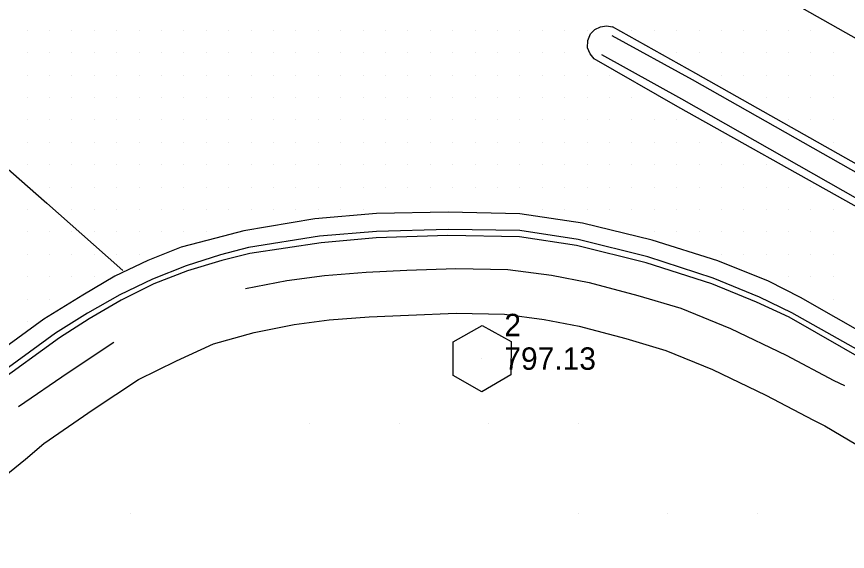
# Model space of a CAD drawing. Extents: x 1762120 to 1766775, y 709485 to 712965.
# Drawn here: x 1766222.6 to 1766315.3, y 709940.6 to 710000.3 of the extents above; entities that cross this region are included whole.
import ezdxf

# ---------------------------------------------------------------- set-up
doc = ezdxf.new("R2010")
doc.units = 0
for name, color, linetype in [('CTL Primary Horizontal and Vertical CELL', 7, 'Continuous'), ('CTL Primary Horizontal and Vertical Cogo Elevation', 7, 'Continuous'), ('CTL Primary Horizontal and Vertical Cogo Number', 7, 'Continuous'), ('Exist DTM Drainline', 7, 'Continuous'), ('Exist DTM QL2 LIDAR Elevation Point', 7, 'Continuous'), ('Exist DTM Scan Elevation Point', 7, 'Continuous'), ('Exist Roads Concrete Median Barrier', 7, 'Continuous'), ('Exist Roads Curbs', 7, 'Continuous'), ('Exist Roads EOP', 7, 'Continuous'), ('Exist Roads EOT', 7, 'Continuous'), ('PH Exist DTM Breakline', 7, 'Continuous')]:
    doc.layers.add(name, color=color, linetype=linetype)

msp = doc.modelspace()

# ---------------------------------------------------------------- linework, layer by layer
at = {"layer": 'CTL Primary Horizontal and Vertical CELL'}
msp.add_line((1766274.517, 709962.107), (1766274.517, 709962.107), dxfattribs=at)
msp.add_lwpolyline([(1766271.286, 709963.979), (1766274.536, 709965.791), (1766277.786, 709964.004), (1766277.736, 709960.279), (1766274.486, 709958.391), (1766271.286, 709960.204)], close=True, dxfattribs=at)
at = {"layer": 'Exist DTM Drainline'}
msp.add_lwpolyline([(1766373.173, 709930.678), (1766360.146, 709938.113), (1766347.146, 709945.594), (1766334.131, 709953.05), (1766321.094, 709960.468), (1766309.108, 709967.229), (1766305.492, 709968.965), (1766300.329, 709971.093), (1766293.017, 709973.462), (1766285.256, 709975.408), (1766278.729, 709976.423), (1766270.729, 709976.514), (1766262.727, 709976.28), (1766256.381, 709975.78), (1766248.442, 709974.501), (1766245.315, 709973.685), (1766241.501, 709972.465), (1766237.755, 709970.99), (1766234.086, 709969.231), (1766230.491, 709967.192), (1766226.909, 709964.958), (1766219.703, 709959.704)], dxfattribs=at)
at = {"layer": 'Exist DTM QL2 LIDAR Elevation Point'}
for p, q in [((1766255.276, 709954.826), (1766255.276, 709954.826)), ((1766265.277, 709954.826), (1766265.277, 709954.826)), ((1766275.279, 709954.826), (1766275.279, 709954.826)), ((1766285.28, 709954.826), (1766285.28, 709954.826)), ((1766235.273, 709944.824), (1766235.273, 709944.824)), ((1766285.28, 709944.824), (1766285.28, 709944.824)), ((1766295.281, 709944.824), (1766295.281, 709944.824)), ((1766305.283, 709944.824), (1766305.283, 709944.824))]:
    msp.add_line(p, q, dxfattribs=at)
at = {"layer": 'Exist DTM Scan Elevation Point'}
for p, q in [((1766223.75, 709998.75), (1766223.75, 709998.75)), ((1766226.25, 709998.75), (1766226.25, 709998.75)), ((1766228.75, 709998.75), (1766228.75, 709998.75)), ((1766231.25, 709998.75), (1766231.25, 709998.75)), ((1766233.75, 709998.75), (1766233.75, 709998.75)), ((1766236.25, 709998.75), (1766236.25, 709998.75)), ((1766238.75, 709998.75), (1766238.75, 709998.75)), ((1766241.25, 709998.75), (1766241.25, 709998.75)), ((1766243.75, 709998.75), (1766243.75, 709998.75)), ((1766246.25, 709998.75), (1766246.25, 709998.75)), ((1766248.75, 709998.75), (1766248.75, 709998.75)), ((1766251.25, 709998.75), (1766251.25, 709998.75)), ((1766253.75, 709998.75), (1766253.75, 709998.75)), ((1766256.25, 709998.75), (1766256.25, 709998.75)), ((1766258.75, 709998.75), (1766258.75, 709998.75)), ((1766261.25, 709998.75), (1766261.25, 709998.75)), ((1766263.75, 709998.75), (1766263.75, 709998.75)), ((1766266.25, 709998.75), (1766266.25, 709998.75)), ((1766268.75, 709998.75), (1766268.75, 709998.75)), ((1766271.25, 709998.75), (1766271.25, 709998.75)), ((1766273.75, 709998.75), (1766273.75, 709998.75)), ((1766276.25, 709998.75), (1766276.25, 709998.75)), ((1766278.75, 709998.75), (1766278.75, 709998.75)), ((1766281.25, 709998.75), (1766281.25, 709998.75)), ((1766283.75, 709998.75), (1766283.75, 709998.75)), ((1766286.25, 709998.75), (1766286.25, 709998.75)), ((1766291.25, 709998.75), (1766291.25, 709998.75)), ((1766293.75, 709998.75), (1766293.75, 709998.75)), ((1766296.25, 709998.75), (1766296.25, 709998.75)), ((1766298.75, 709998.75), (1766298.75, 709998.75)), ((1766301.25, 709998.75), (1766301.25, 709998.75)), ((1766303.75, 709998.75), (1766303.75, 709998.75)), ((1766306.25, 709998.75), (1766306.25, 709998.75)), ((1766308.75, 709998.75), (1766308.75, 709998.75)), ((1766311.25, 709998.75), (1766311.25, 709998.75)), ((1766223.75, 709996.25), (1766223.75, 709996.25)), ((1766226.25, 709996.25), (1766226.25, 709996.25)), ((1766228.75, 709996.25), (1766228.75, 709996.25)), ((1766231.25, 709996.25), (1766231.25, 709996.25)), ((1766233.75, 709996.25), (1766233.75, 709996.25)), ((1766236.25, 709996.25), (1766236.25, 709996.25)), ((1766238.75, 709996.25), (1766238.75, 709996.25)), ((1766241.25, 709996.25), (1766241.25, 709996.25)), ((1766243.75, 709996.25), (1766243.75, 709996.25)), ((1766246.25, 709996.25), (1766246.25, 709996.25)), ((1766248.75, 709996.25), (1766248.75, 709996.25)), ((1766251.25, 709996.25), (1766251.25, 709996.25)), ((1766253.75, 709996.25), (1766253.75, 709996.25)), ((1766256.25, 709996.25), (1766256.25, 709996.25)), ((1766258.75, 709996.25), (1766258.75, 709996.25)), ((1766261.25, 709996.25), (1766261.25, 709996.25)), ((1766263.75, 709996.25), (1766263.75, 709996.25)), ((1766266.25, 709996.25), (1766266.25, 709996.25)), ((1766268.75, 709996.25), (1766268.75, 709996.25)), ((1766271.25, 709996.25), (1766271.25, 709996.25)), ((1766273.75, 709996.25), (1766273.75, 709996.25)), ((1766276.25, 709996.25), (1766276.25, 709996.25)), ((1766278.75, 709996.25), (1766278.75, 709996.25)), ((1766281.25, 709996.25), (1766281.25, 709996.25)), ((1766283.75, 709996.25), (1766283.75, 709996.25)), ((1766296.25, 709996.25), (1766296.25, 709996.25)), ((1766298.75, 709996.25), (1766298.75, 709996.25)), ((1766301.25, 709996.25), (1766301.25, 709996.25)), ((1766303.75, 709996.25), (1766303.75, 709996.25)), ((1766306.25, 709996.25), (1766306.25, 709996.25)), ((1766308.75, 709996.25), (1766308.75, 709996.25)), ((1766311.25, 709996.25), (1766311.25, 709996.25)), ((1766313.75, 709996.25), (1766313.75, 709996.25)), ((1766223.75, 709993.75), (1766223.75, 709993.75)), ((1766226.25, 709993.75), (1766226.25, 709993.75)), ((1766228.75, 709993.75), (1766228.75, 709993.75)), ((1766231.25, 709993.75), (1766231.25, 709993.75)), ((1766233.75, 709993.75), (1766233.75, 709993.75)), ((1766236.25, 709993.75), (1766236.25, 709993.75)), ((1766238.75, 709993.75), (1766238.75, 709993.75)), ((1766241.25, 709993.75), (1766241.25, 709993.75)), ((1766243.75, 709993.75), (1766243.75, 709993.75)), ((1766246.25, 709993.75), (1766246.25, 709993.75)), ((1766248.75, 709993.75), (1766248.75, 709993.75)), ((1766251.25, 709993.75), (1766251.25, 709993.75)), ((1766253.75, 709993.75), (1766253.75, 709993.75)), ((1766256.25, 709993.75), (1766256.25, 709993.75)), ((1766258.75, 709993.75), (1766258.75, 709993.75)), ((1766261.25, 709993.75), (1766261.25, 709993.75)), ((1766263.75, 709993.75), (1766263.75, 709993.75)), ((1766266.25, 709993.75), (1766266.25, 709993.75)), ((1766268.75, 709993.75), (1766268.75, 709993.75)), ((1766271.25, 709993.75), (1766271.25, 709993.75)), ((1766273.75, 709993.75), (1766273.75, 709993.75)), ((1766276.25, 709993.75), (1766276.25, 709993.75)), ((1766278.75, 709993.75), (1766278.75, 709993.75)), ((1766281.25, 709993.75), (1766281.25, 709993.75)), ((1766283.75, 709993.75), (1766283.75, 709993.75)), ((1766286.25, 709993.75), (1766286.25, 709993.75)), ((1766288.75, 709993.75), (1766288.75, 709993.75)), ((1766301.25, 709993.75), (1766301.25, 709993.75)), ((1766303.75, 709993.75), (1766303.75, 709993.75)), ((1766306.25, 709993.75), (1766306.25, 709993.75)), ((1766308.75, 709993.75), (1766308.75, 709993.75)), ((1766311.25, 709993.75), (1766311.25, 709993.75)), ((1766313.75, 709993.75), (1766313.75, 709993.75)), ((1766223.75, 709991.25), (1766223.75, 709991.25)), ((1766226.25, 709991.25), (1766226.25, 709991.25)), ((1766228.75, 709991.25), (1766228.75, 709991.25)), ((1766231.25, 709991.25), (1766231.25, 709991.25)), ((1766233.75, 709991.25), (1766233.75, 709991.25)), ((1766236.25, 709991.25), (1766236.25, 709991.25)), ((1766238.75, 709991.25), (1766238.75, 709991.25)), ((1766241.25, 709991.25), (1766241.25, 709991.25)), ((1766243.75, 709991.25), (1766243.75, 709991.25)), ((1766246.25, 709991.25), (1766246.25, 709991.25)), ((1766248.75, 709991.25), (1766248.75, 709991.25)), ((1766251.25, 709991.25), (1766251.25, 709991.25)), ((1766253.75, 709991.25), (1766253.75, 709991.25)), ((1766256.25, 709991.25), (1766256.25, 709991.25)), ((1766258.75, 709991.25), (1766258.75, 709991.25)), ((1766261.25, 709991.25), (1766261.25, 709991.25)), ((1766263.75, 709991.25), (1766263.75, 709991.25)), ((1766266.25, 709991.25), (1766266.25, 709991.25)), ((1766268.75, 709991.25), (1766268.75, 709991.25)), ((1766271.25, 709991.25), (1766271.25, 709991.25)), ((1766273.75, 709991.25), (1766273.75, 709991.25)), ((1766276.25, 709991.25), (1766276.25, 709991.25)), ((1766278.75, 709991.25), (1766278.75, 709991.25)), ((1766281.25, 709991.25), (1766281.25, 709991.25)), ((1766283.75, 709991.25), (1766283.75, 709991.25)), ((1766286.25, 709991.25), (1766286.25, 709991.25)), ((1766288.75, 709991.25), (1766288.75, 709991.25)), ((1766291.25, 709991.25), (1766291.25, 709991.25)), ((1766306.25, 709991.25), (1766306.25, 709991.25)), ((1766308.75, 709991.25), (1766308.75, 709991.25)), ((1766311.25, 709991.25), (1766311.25, 709991.25)), ((1766313.75, 709991.25), (1766313.75, 709991.25)), ((1766223.75, 709988.75), (1766223.75, 709988.75)), ((1766226.25, 709988.75), (1766226.25, 709988.75)), ((1766228.75, 709988.75), (1766228.75, 709988.75)), ((1766231.25, 709988.75), (1766231.25, 709988.75)), ((1766233.75, 709988.75), (1766233.75, 709988.75)), ((1766236.25, 709988.75), (1766236.25, 709988.75)), ((1766238.75, 709988.75), (1766238.75, 709988.75)), ((1766241.25, 709988.75), (1766241.25, 709988.75)), ((1766243.75, 709988.75), (1766243.75, 709988.75)), ((1766246.25, 709988.75), (1766246.25, 709988.75)), ((1766248.75, 709988.75), (1766248.75, 709988.75)), ((1766251.25, 709988.75), (1766251.25, 709988.75)), ((1766253.75, 709988.75), (1766253.75, 709988.75)), ((1766256.25, 709988.75), (1766256.25, 709988.75)), ((1766258.75, 709988.75), (1766258.75, 709988.75)), ((1766261.25, 709988.75), (1766261.25, 709988.75)), ((1766263.75, 709988.75), (1766263.75, 709988.75)), ((1766266.25, 709988.75), (1766266.25, 709988.75)), ((1766268.75, 709988.75), (1766268.75, 709988.75)), ((1766271.25, 709988.75), (1766271.25, 709988.75)), ((1766273.75, 709988.75), (1766273.75, 709988.75)), ((1766276.25, 709988.75), (1766276.25, 709988.75)), ((1766278.75, 709988.75), (1766278.75, 709988.75)), ((1766281.25, 709988.75), (1766281.25, 709988.75)), ((1766283.75, 709988.75), (1766283.75, 709988.75)), ((1766286.25, 709988.75), (1766286.25, 709988.75)), ((1766288.75, 709988.75), (1766288.75, 709988.75)), ((1766291.25, 709988.75), (1766291.25, 709988.75)), ((1766293.75, 709988.75), (1766293.75, 709988.75)), ((1766296.25, 709988.75), (1766296.25, 709988.75)), ((1766308.75, 709988.75), (1766308.75, 709988.75)), ((1766311.25, 709988.75), (1766311.25, 709988.75)), ((1766313.75, 709988.75), (1766313.75, 709988.75)), ((1766223.75, 709986.25), (1766223.75, 709986.25)), ((1766226.25, 709986.25), (1766226.25, 709986.25)), ((1766228.75, 709986.25), (1766228.75, 709986.25)), ((1766231.25, 709986.25), (1766231.25, 709986.25)), ((1766233.75, 709986.25), (1766233.75, 709986.25)), ((1766236.25, 709986.25), (1766236.25, 709986.25)), ((1766238.75, 709986.25), (1766238.75, 709986.25)), ((1766241.25, 709986.25), (1766241.25, 709986.25)), ((1766243.75, 709986.25), (1766243.75, 709986.25)), ((1766246.25, 709986.25), (1766246.25, 709986.25)), ((1766248.75, 709986.25), (1766248.75, 709986.25)), ((1766251.25, 709986.25), (1766251.25, 709986.25)), ((1766253.75, 709986.25), (1766253.75, 709986.25)), ((1766256.25, 709986.25), (1766256.25, 709986.25)), ((1766258.75, 709986.25), (1766258.75, 709986.25)), ((1766261.25, 709986.25), (1766261.25, 709986.25)), ((1766263.75, 709986.25), (1766263.75, 709986.25)), ((1766266.25, 709986.25), (1766266.25, 709986.25)), ((1766268.75, 709986.25), (1766268.75, 709986.25)), ((1766271.25, 709986.25), (1766271.25, 709986.25)), ((1766273.75, 709986.25), (1766273.75, 709986.25)), ((1766276.25, 709986.25), (1766276.25, 709986.25)), ((1766278.75, 709986.25), (1766278.75, 709986.25)), ((1766281.25, 709986.25), (1766281.25, 709986.25)), ((1766283.75, 709986.25), (1766283.75, 709986.25)), ((1766286.25, 709986.25), (1766286.25, 709986.25)), ((1766288.75, 709986.25), (1766288.75, 709986.25)), ((1766291.25, 709986.25), (1766291.25, 709986.25)), ((1766293.75, 709986.25), (1766293.75, 709986.25)), ((1766296.25, 709986.25), (1766296.25, 709986.25)), ((1766298.75, 709986.25), (1766298.75, 709986.25)), ((1766301.25, 709986.25), (1766301.25, 709986.25)), ((1766313.75, 709986.25), (1766313.75, 709986.25)), ((1766223.75, 709983.75), (1766223.75, 709983.75)), ((1766226.25, 709983.75), (1766226.25, 709983.75)), ((1766228.75, 709983.75), (1766228.75, 709983.75)), ((1766231.25, 709983.75), (1766231.25, 709983.75)), ((1766233.75, 709983.75), (1766233.75, 709983.75)), ((1766236.25, 709983.75), (1766236.25, 709983.75)), ((1766238.75, 709983.75), (1766238.75, 709983.75)), ((1766241.25, 709983.75), (1766241.25, 709983.75)), ((1766243.75, 709983.75), (1766243.75, 709983.75)), ((1766246.25, 709983.75), (1766246.25, 709983.75)), ((1766248.75, 709983.75), (1766248.75, 709983.75)), ((1766251.25, 709983.75), (1766251.25, 709983.75)), ((1766253.75, 709983.75), (1766253.75, 709983.75)), ((1766256.25, 709983.75), (1766256.25, 709983.75)), ((1766258.75, 709983.75), (1766258.75, 709983.75)), ((1766261.25, 709983.75), (1766261.25, 709983.75)), ((1766263.75, 709983.75), (1766263.75, 709983.75)), ((1766266.25, 709983.75), (1766266.25, 709983.75)), ((1766268.75, 709983.75), (1766268.75, 709983.75)), ((1766271.25, 709983.75), (1766271.25, 709983.75)), ((1766273.75, 709983.75), (1766273.75, 709983.75)), ((1766276.25, 709983.75), (1766276.25, 709983.75)), ((1766278.75, 709983.75), (1766278.75, 709983.75)), ((1766281.25, 709983.75), (1766281.25, 709983.75)), ((1766283.75, 709983.75), (1766283.75, 709983.75)), ((1766286.25, 709983.75), (1766286.25, 709983.75)), ((1766288.75, 709983.75), (1766288.75, 709983.75)), ((1766291.25, 709983.75), (1766291.25, 709983.75)), ((1766293.75, 709983.75), (1766293.75, 709983.75)), ((1766296.25, 709983.75), (1766296.25, 709983.75)), ((1766298.75, 709983.75), (1766298.75, 709983.75)), ((1766301.25, 709983.75), (1766301.25, 709983.75)), ((1766303.75, 709983.75), (1766303.75, 709983.75)), ((1766306.25, 709983.75), (1766306.25, 709983.75)), ((1766226.25, 709981.25), (1766226.25, 709981.25)), ((1766228.75, 709981.25), (1766228.75, 709981.25)), ((1766231.25, 709981.25), (1766231.25, 709981.25)), ((1766233.75, 709981.25), (1766233.75, 709981.25)), ((1766236.25, 709981.25), (1766236.25, 709981.25)), ((1766238.75, 709981.25), (1766238.75, 709981.25)), ((1766241.25, 709981.25), (1766241.25, 709981.25)), ((1766243.75, 709981.25), (1766243.75, 709981.25)), ((1766246.25, 709981.25), (1766246.25, 709981.25)), ((1766248.75, 709981.25), (1766248.75, 709981.25)), ((1766251.25, 709981.25), (1766251.25, 709981.25)), ((1766253.75, 709981.25), (1766253.75, 709981.25)), ((1766256.25, 709981.25), (1766256.25, 709981.25)), ((1766258.75, 709981.25), (1766258.75, 709981.25)), ((1766261.25, 709981.25), (1766261.25, 709981.25)), ((1766263.75, 709981.25), (1766263.75, 709981.25)), ((1766266.25, 709981.25), (1766266.25, 709981.25)), ((1766268.75, 709981.25), (1766268.75, 709981.25)), ((1766271.25, 709981.25), (1766271.25, 709981.25)), ((1766273.75, 709981.25), (1766273.75, 709981.25)), ((1766276.25, 709981.25), (1766276.25, 709981.25)), ((1766278.75, 709981.25), (1766278.75, 709981.25)), ((1766281.25, 709981.25), (1766281.25, 709981.25)), ((1766283.75, 709981.25), (1766283.75, 709981.25)), ((1766286.25, 709981.25), (1766286.25, 709981.25)), ((1766288.75, 709981.25), (1766288.75, 709981.25)), ((1766291.25, 709981.25), (1766291.25, 709981.25)), ((1766293.75, 709981.25), (1766293.75, 709981.25)), ((1766296.25, 709981.25), (1766296.25, 709981.25)), ((1766298.75, 709981.25), (1766298.75, 709981.25)), ((1766301.25, 709981.25), (1766301.25, 709981.25)), ((1766303.75, 709981.25), (1766303.75, 709981.25)), ((1766306.25, 709981.25), (1766306.25, 709981.25)), ((1766308.75, 709981.25), (1766308.75, 709981.25)), ((1766311.25, 709981.25), (1766311.25, 709981.25)), ((1766223.75, 709978.75), (1766223.75, 709978.75)), ((1766228.75, 709978.75), (1766228.75, 709978.75)), ((1766231.25, 709978.75), (1766231.25, 709978.75)), ((1766233.75, 709978.75), (1766233.75, 709978.75)), ((1766236.25, 709978.75), (1766236.25, 709978.75)), ((1766238.75, 709978.75), (1766238.75, 709978.75)), ((1766241.25, 709978.75), (1766241.25, 709978.75)), ((1766243.75, 709978.75), (1766243.75, 709978.75)), ((1766246.25, 709978.75), (1766246.25, 709978.75)), ((1766248.75, 709978.75), (1766248.75, 709978.75)), ((1766251.25, 709978.75), (1766251.25, 709978.75)), ((1766253.75, 709978.75), (1766253.75, 709978.75)), ((1766256.25, 709978.75), (1766256.25, 709978.75)), ((1766258.75, 709978.75), (1766258.75, 709978.75)), ((1766261.25, 709978.75), (1766261.25, 709978.75)), ((1766281.25, 709978.75), (1766281.25, 709978.75)), ((1766283.75, 709978.75), (1766283.75, 709978.75)), ((1766286.25, 709978.75), (1766286.25, 709978.75)), ((1766288.75, 709978.75), (1766288.75, 709978.75)), ((1766291.25, 709978.75), (1766291.25, 709978.75)), ((1766293.75, 709978.75), (1766293.75, 709978.75)), ((1766296.25, 709978.75), (1766296.25, 709978.75)), ((1766298.75, 709978.75), (1766298.75, 709978.75)), ((1766301.25, 709978.75), (1766301.25, 709978.75)), ((1766303.75, 709978.75), (1766303.75, 709978.75)), ((1766306.25, 709978.75), (1766306.25, 709978.75)), ((1766308.75, 709978.75), (1766308.75, 709978.75)), ((1766311.25, 709978.75), (1766311.25, 709978.75)), ((1766313.75, 709978.75), (1766313.75, 709978.75)), ((1766223.75, 709976.25), (1766223.75, 709976.25)), ((1766226.25, 709976.25), (1766226.25, 709976.25)), ((1766228.75, 709976.25), (1766228.75, 709976.25)), ((1766231.25, 709976.25), (1766231.25, 709976.25)), ((1766233.75, 709976.25), (1766233.75, 709976.25)), ((1766236.25, 709976.25), (1766236.25, 709976.25)), ((1766238.75, 709976.25), (1766238.75, 709976.25)), ((1766241.25, 709976.25), (1766241.25, 709976.25)), ((1766243.75, 709976.25), (1766243.75, 709976.25)), ((1766293.75, 709976.25), (1766293.75, 709976.25)), ((1766296.25, 709976.25), (1766296.25, 709976.25)), ((1766298.75, 709976.25), (1766298.75, 709976.25)), ((1766301.25, 709976.25), (1766301.25, 709976.25)), ((1766303.75, 709976.25), (1766303.75, 709976.25)), ((1766306.25, 709976.25), (1766306.25, 709976.25)), ((1766308.75, 709976.25), (1766308.75, 709976.25)), ((1766311.25, 709976.25), (1766311.25, 709976.25)), ((1766313.75, 709976.25), (1766313.75, 709976.25)), ((1766223.75, 709973.75), (1766223.75, 709973.75)), ((1766226.25, 709973.75), (1766226.25, 709973.75)), ((1766228.75, 709973.75), (1766228.75, 709973.75)), ((1766231.25, 709973.75), (1766231.25, 709973.75)), ((1766233.75, 709973.75), (1766233.75, 709973.75)), ((1766236.25, 709973.75), (1766236.25, 709973.75)), ((1766301.25, 709973.75), (1766301.25, 709973.75)), ((1766303.75, 709973.75), (1766303.75, 709973.75)), ((1766306.25, 709973.75), (1766306.25, 709973.75)), ((1766308.75, 709973.75), (1766308.75, 709973.75)), ((1766311.25, 709973.75), (1766311.25, 709973.75)), ((1766313.75, 709973.75), (1766313.75, 709973.75)), ((1766223.75, 709971.25), (1766223.75, 709971.25)), ((1766226.25, 709971.25), (1766226.25, 709971.25)), ((1766228.75, 709971.25), (1766228.75, 709971.25)), ((1766231.25, 709971.25), (1766231.25, 709971.25)), ((1766308.75, 709971.25), (1766308.75, 709971.25)), ((1766311.25, 709971.25), (1766311.25, 709971.25)), ((1766313.75, 709971.25), (1766313.75, 709971.25)), ((1766223.75, 709968.75), (1766223.75, 709968.75)), ((1766226.25, 709968.75), (1766226.25, 709968.75)), ((1766313.75, 709968.75), (1766313.75, 709968.75)), ((1766223.75, 709966.25), (1766223.75, 709966.25))]:
    msp.add_line(p, q, dxfattribs=at)
at = {"layer": 'Exist Roads Concrete Median Barrier'}
for points in [[(1766383.047, 709945.157), (1766369.995, 709952.548), (1766356.921, 709959.962), (1766343.846, 709967.309), (1766330.736, 709974.74), (1766317.662, 709982.096), (1766298.014, 709993.213), (1766289.056, 709998.136)], [(1766381.795, 709942.975), (1766368.745, 709950.368), (1766355.687, 709957.773), (1766342.619, 709965.136), (1766329.525, 709972.512), (1766316.48, 709979.921), (1766296.845, 709991.061), (1766287.902, 709996.034)]]:
    msp.add_lwpolyline(points, dxfattribs=at)
at = {"layer": 'Exist Roads Curbs'}
msp.add_lwpolyline([(1766372.868, 709930.137), (1766359.832, 709937.555), (1766346.827, 709945.028), (1766333.809, 709952.478), (1766320.767, 709959.887), (1766308.83, 709966.736), (1766305.168, 709968.391), (1766300.163, 709970.451), (1766292.843, 709972.791), (1766285.083, 709974.737), (1766278.725, 709975.712), (1766270.726, 709975.84), (1766262.724, 709975.583), (1766256.582, 709975.042), (1766248.621, 709973.843), (1766245.484, 709973.065), (1766241.649, 709971.917), (1766237.903, 709970.443), (1766234.249, 709968.63), (1766230.668, 709966.544), (1766227.358, 709964.423), (1766220.126, 709959.2)], dxfattribs=at)
at = {"layer": 'Exist Roads EOP'}
for points in [[(1766381.381, 709942.263), (1766368.33, 709949.656), (1766355.277, 709957.058), (1766342.22, 709964.437), (1766329.155, 709971.843), (1766316.082, 709979.199), (1766296.381, 709990.217), (1766287.044, 709995.591), (1766286.58, 709996.131), (1766286.298, 709996.807), (1766286.325, 709997.626), (1766286.641, 709998.354), (1766287.11, 709998.851), (1766287.738, 709999.161), (1766288.414, 709999.267), (1766289.092, 709999.132)], [(1766383.411, 709945.801), (1766370.375, 709953.219), (1766357.294, 709960.631), (1766344.246, 709968.027), (1766331.124, 709975.465), (1766318.056, 709982.829), (1766298.404, 709993.939), (1766289.092, 709999.132)], [(1766374.176, 709932.423), (1766361.113, 709939.795), (1766348.096, 709947.247), (1766335.091, 709954.72), (1766322.037, 709962.109), (1766310.084, 709968.929), (1766306.509, 709970.734), (1766300.853, 709973.022), (1766293.521, 709975.319), (1766285.755, 709977.243), (1766278.745, 709978.257), (1766270.747, 709978.466), (1766262.745, 709978.29), (1766255.86, 709977.722), (1766247.937, 709976.385), (1766244.81, 709975.569), (1766240.944, 709974.543), (1766237.199, 709973.063), (1766233.53, 709971.304), (1766229.955, 709969.192), (1766225.6, 709966.507), (1766218.374, 709961.277)]]:
    msp.add_lwpolyline(points, dxfattribs=at)
at = {"layer": 'Exist Roads EOT'}
for points in [[(1766295.88, 710009.434), (1766324.582, 709993.154), (1766357.708, 709974.447), (1766390.436, 709955.86)], [(1766203.471, 710000.281), (1766207.877, 709996.21), (1766215.535, 709989.031), (1766221.006, 709983.828), (1766225.929, 709979.464), (1766231.158, 709974.855), (1766234.428, 709971.927)]]:
    msp.add_lwpolyline(points, dxfattribs=at)
at = {"layer": 'PH Exist DTM Breakline'}
for points in [[(1766248.117, 709969.936), (1766252.727, 709970.836), (1766256.946, 709971.399), (1766261.609, 709971.769), (1766266.118, 709971.968), (1766271.611, 709972.165), (1766277.401, 709972.06), (1766282.276, 709971.418), (1766286.476, 709970.601), (1766291.933, 709969.169), (1766296.713, 709967.734), (1766302.26, 709965.481), (1766308.468, 709962.506), (1766313.804, 709959.674), (1766315, 709959.086)], [(1766249.076, 709965.029), (1766253.537, 709965.9), (1766257.475, 709966.425), (1766261.917, 709966.778), (1766266.318, 709966.972), (1766271.655, 709967.163), (1766277.028, 709967.066), (1766281.471, 709966.481), (1766285.363, 709965.724), (1766290.578, 709964.355), (1766295.049, 709963.012), (1766300.237, 709960.906), (1766306.215, 709958.041), (1766311.529, 709955.221), (1766312.795, 709954.599)], [(1766236.18, 709959.758), (1766240.429, 709961.873), (1766244.554, 709963.749), (1766249.076, 709965.029)], [(1766222.771, 709956.752), (1766228.307, 709960.573), (1766233.438, 709963.939)], [(1766225.612, 709952.637), (1766231.099, 709956.425), (1766236.18, 709959.758)], [(1766312.795, 709954.599), (1766324.35, 709947.761), (1766343.349, 709937.008), (1766361.004, 709926.738), (1766379.877, 709915.866), (1766396.204, 709906.65), (1766417.277, 709894.766), (1766438.73, 709882.673), (1766459.665, 709871.067)], [(1766088.662, 709807.759), (1766092.295, 709811.83), (1766096.162, 709816.075), (1766103.266, 709823.474), (1766113.943, 709834.527), (1766125.695, 709847.101), (1766140.659, 709862.802), (1766158.051, 709881.126), (1766171.51, 709895.56), (1766186.522, 709911.67), (1766199.195, 709925.444), (1766209.067, 709936.079), (1766216.23, 709944.224), (1766219.526, 709947.642), (1766223.55, 709950.876), (1766225.612, 709952.637)]]:
    msp.add_lwpolyline(points, dxfattribs=at)

# ---------------------------------------------------------------- texts
at = {"layer": 'CTL Primary Horizontal and Vertical Cogo Elevation'}
msp.add_text('797.13', height=2.5, dxfattribs=at).set_placement((1766277.017, 709960.857))
at = {"layer": 'CTL Primary Horizontal and Vertical Cogo Number'}
msp.add_text('2', height=2.5, dxfattribs=at).set_placement((1766277.017, 709964.607))

doc.saveas('drawing.dxf')
